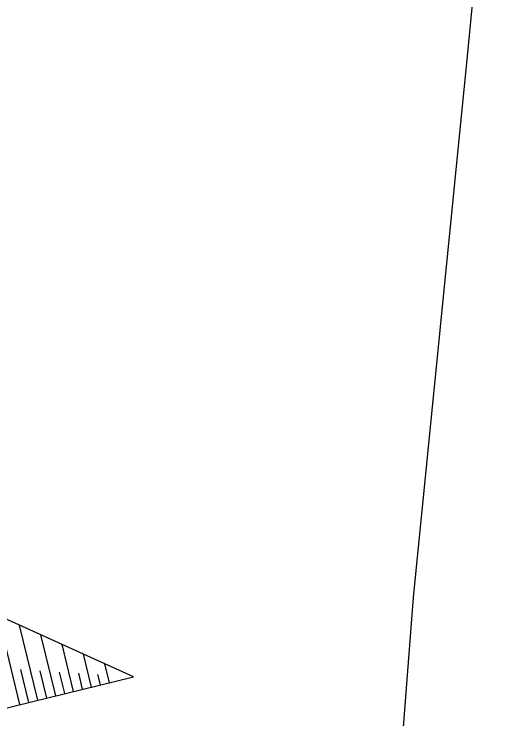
# Model space of a CAD drawing. Extents: x -601602 to -600882, y -1162594 to -1161950.
# Drawn here: x -601508.03 to -601480.67, y -1162271.42 to -1162233.16 of the extents above; entities that cross this region are included whole.
import ezdxf

# ---------------------------------------------------------------- set-up
doc = ezdxf.new("R2010")
doc.units = 0
doc.layers.add('KN_Hranice parcel', color=7, linetype='Continuous')
doc.layers.add('Vrstva 14', color=7, linetype='Continuous')

msp = doc.modelspace()

# ---------------------------------------------------------------- linework, layer by layer
at = {"layer": 'KN_Hranice parcel'}
for p, q in [((-601483.41, -1162235.45), (-601480.67, -1162207.93)), ((-601486.34, -1162264.83), (-601483.41, -1162235.45)), ((-601487.18, -1162275.61), (-601486.34, -1162264.83))]:
    msp.add_line(p, q, dxfattribs=at)
at = {"layer": 'Vrstva 14'}
for p, q in [((-601501.55, -1162269.13), (-601510.05, -1162265.29)), ((-601507.712, -1162270.638), (-601508.893, -1162265.813)), ((-601506.741, -1162270.4), (-601507.735, -1162266.336)), ((-601505.769, -1162270.162), (-601506.577, -1162266.859)), ((-601504.798, -1162269.925), (-601505.42, -1162267.382)), ((-601503.827, -1162269.687), (-601504.263, -1162267.904)), ((-601502.855, -1162269.449), (-601503.105, -1162268.428)), ((-601507.226, -1162270.519), (-601507.661, -1162268.741)), ((-601506.255, -1162270.281), (-601506.616, -1162268.808)), ((-601509.52, -1162271.08), (-601501.55, -1162269.13)), ((-601505.284, -1162270.044), (-601505.57, -1162268.874)), ((-601504.312, -1162269.806), (-601504.524, -1162268.941)), ((-601503.341, -1162269.568), (-601503.478, -1162269.007))]:
    msp.add_line(p, q, dxfattribs=at)

doc.saveas('drawing.dxf')
